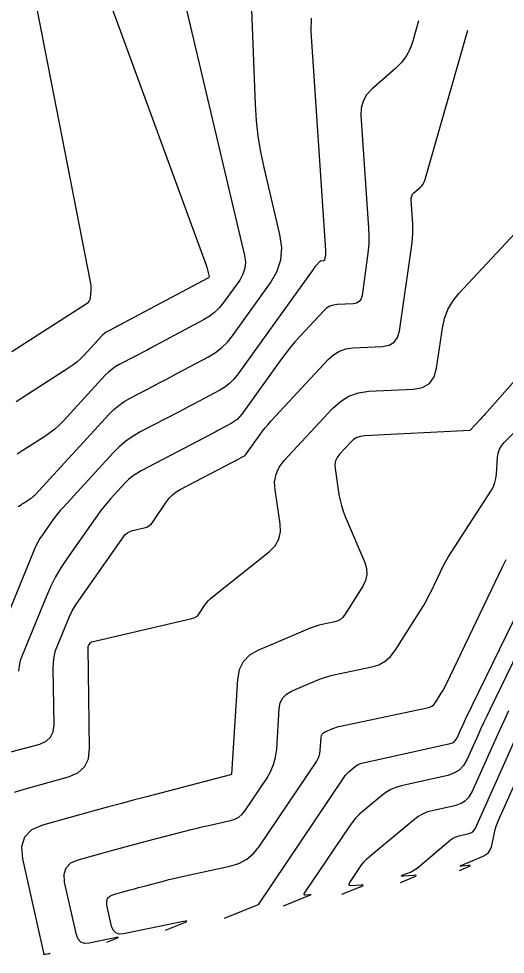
# Model space of a CAD drawing. Extents: x 1354696 to 1366163, y 660729 to 670380.
# Drawn here: x 1362591.2 to 1362655.8, y 664707.9 to 664832 of the extents above; entities that cross this region are included whole.
import ezdxf

# ---------------------------------------------------------------- set-up
doc = ezdxf.new("R2010")
doc.units = 0
doc.layers.add('R_Contours', color=7, linetype='Continuous')

msp = doc.modelspace()

# ---------------------------------------------------------------- linework, layer by layer
at = {"layer": 'R_Contours'}
for points in [[(1362591.18, 664767.28), (1362591.6, 664767.56), (1362591.7, 664767.63), (1362591.8, 664767.7), (1362591.91, 664767.77), (1362592.01, 664767.84), (1362592.81, 664768.34), (1362592.97, 664768.46), (1362593.13, 664768.58), (1362593.27, 664768.71), (1362593.41, 664768.85), (1362603.23, 664779.53), (1362603.86, 664780.16), (1362604.53, 664780.72), (1362605.25, 664781.23), (1362606.02, 664781.67), (1362609.18, 664783.32), (1362609.97, 664783.74), (1362610.75, 664784.15), (1362611.54, 664784.57), (1362612.33, 664784.99), (1362616.45, 664787.18), (1362617.36, 664787.73), (1362618.19, 664788.38), (1362618.94, 664789.11), (1362619.6, 664789.94), (1362624.65, 664796.96), (1362625.52, 664798.46), (1362626.02, 664800.03), (1362626.15, 664801.68), (1362625.92, 664803.39), (1362623.82, 664812.27), (1362623.38, 664814.35), (1362623.04, 664816.43), (1362622.81, 664818.53), (1362622.67, 664820.64), (1362621.96, 664839.03)], [(1362603.23, 664834.46), (1362616.11, 664799.34), (1362616.16, 664799.19), (1362616.21, 664799.04), (1362616.26, 664798.88), (1362616.3, 664798.72), (1362616.51, 664797.83), (1362616.51, 664797.8), (1362616.51, 664797.78), (1362616.5, 664797.76), (1362616.49, 664797.74), (1362616.43, 664797.66), (1362616.42, 664797.64), (1362616.4, 664797.62), (1362616.38, 664797.61), (1362616.36, 664797.6), (1362605.12, 664791.61), (1362604.87, 664791.48), (1362604.62, 664791.35), (1362604.37, 664791.22), (1362604.12, 664791.08), (1362603.12, 664790.56), (1362602.87, 664790.42), (1362602.64, 664790.26), (1362602.43, 664790.08), (1362602.23, 664789.88), (1362599.92, 664787.37), (1362599.46, 664786.9), (1362598.97, 664786.46), (1362598.45, 664786.05), (1362597.91, 664785.68), (1362590.91, 664781.19)], [(1362590.35, 664787.87), (1362600.34, 664794.27), (1362600.52, 664794.41), (1362600.65, 664794.58), (1362600.74, 664794.78), (1362600.78, 664795), (1362600.85, 664795.95), (1362600.86, 664796.19), (1362600.86, 664796.43), (1362600.84, 664796.66), (1362600.8, 664796.9), (1362593.62, 664833.78)], [(1362613.27, 664834.14), (1362621.21, 664800.61), (1362621.33, 664799.74), (1362621.26, 664798.91), (1362621.01, 664798.11), (1362620.57, 664797.35), (1362618.44, 664794.39), (1362617.88, 664793.69), (1362617.24, 664793.06), (1362616.54, 664792.52), (1362615.77, 664792.05), (1362608.72, 664788.3), (1362608.21, 664788.02), (1362607.69, 664787.75), (1362607.17, 664787.48), (1362606.65, 664787.2), (1362604.57, 664786.12), (1362604.06, 664785.82), (1362603.59, 664785.49), (1362603.15, 664785.12), (1362602.73, 664784.71), (1362597.19, 664778.68), (1362596.62, 664778.1), (1362596.02, 664777.56), (1362595.38, 664777.06), (1362594.71, 664776.6), (1362591.46, 664774.51), (1362591.03, 664774.24)], [(1362630.06, 664832.11), (1362630, 664830.35), (1362631.96, 664801.25), (1362631.97, 664801.12), (1362631.96, 664800.98), (1362631.96, 664800.84), (1362631.94, 664800.71), (1362631.84, 664800.03), (1362631.83, 664799.97), (1362631.79, 664799.92), (1362631.74, 664799.9), (1362631.68, 664799.88), (1362631.39, 664799.87), (1362631.32, 664799.86), (1362631.26, 664799.84), (1362631.2, 664799.8), (1362631.15, 664799.76), (1362630.72, 664799.29), (1362630.63, 664799.19), (1362630.55, 664799.09), (1362630.47, 664798.99), (1362630.39, 664798.89), (1362620.23, 664784.74), (1362619.75, 664784.14), (1362619.21, 664783.61), (1362618.61, 664783.15), (1362617.95, 664782.75), (1362615.2, 664781.28), (1362614.51, 664780.92), (1362613.82, 664780.55), (1362613.13, 664780.19), (1362612.44, 664779.83), (1362607.47, 664777.23), (1362606.44, 664776.63), (1362605.48, 664775.96), (1362604.58, 664775.2), (1362603.74, 664774.36), (1362597.13, 664767.17), (1362596.75, 664766.75), (1362596.38, 664766.31), (1362596.03, 664765.86), (1362595.7, 664765.4), (1362594.39, 664763.53), (1362594.07, 664763.05), (1362593.79, 664762.56), (1362593.53, 664762.06), (1362593.3, 664761.53), (1362586.54, 664745.03)], [(1362644.31, 664831.74), (1362643.5, 664828.94), (1362643.14, 664827.95), (1362642.66, 664827.05), (1362642.05, 664826.23), (1362641.31, 664825.49), (1362638.11, 664822.69), (1362637.42, 664821.95), (1362636.95, 664821.11), (1362636.7, 664820.18), (1362636.66, 664819.17), (1362637.66, 664804.26), (1362637.7, 664803.26), (1362637.69, 664802.25), (1362637.63, 664801.25), (1362637.51, 664800.25), (1362636.81, 664795.31), (1362636.68, 664794.85), (1362636.43, 664794.51), (1362636.08, 664794.3), (1362635.61, 664794.21), (1362633.5, 664794.1), (1362633, 664794.03), (1362632.53, 664793.87), (1362632.11, 664793.62), (1362631.73, 664793.28), (1362628.54, 664789.84), (1362627.9, 664789.13), (1362627.29, 664788.4), (1362626.69, 664787.65), (1362626.12, 664786.88), (1362620.86, 664779.55), (1362620.56, 664779.18), (1362620.22, 664778.85), (1362619.85, 664778.56), (1362619.44, 664778.31), (1362617.74, 664777.41), (1362617.31, 664777.18), (1362616.89, 664776.95), (1362616.46, 664776.73), (1362616.04, 664776.51), (1362607.5, 664772.04), (1362606.9, 664771.69), (1362606.34, 664771.3), (1362605.81, 664770.86), (1362605.32, 664770.37), (1362603.44, 664768.32), (1362602.97, 664767.8), (1362602.53, 664767.26), (1362602.1, 664766.72), (1362601.69, 664766.15), (1362597.63, 664760.35), (1362596.85, 664759.17), (1362596.14, 664757.95), (1362595.5, 664756.7), (1362594.93, 664755.41), (1362591.7, 664747.51), (1362591.46, 664746.84), (1362591.29, 664746.15), (1362591.2, 664745.45)], [(1362590.21, 664734.71), (1362594.05, 664735.77), (1362594.89, 664736.13), (1362595.48, 664736.67), (1362595.83, 664737.39), (1362595.94, 664738.3), (1362595.83, 664745.79), (1362595.85, 664746.6), (1362595.96, 664747.39), (1362596.15, 664748.17), (1362596.42, 664748.94), (1362597.66, 664751.96), (1362597.99, 664752.7), (1362598.35, 664753.43), (1362598.76, 664754.13), (1362599.21, 664754.81), (1362605.15, 664763.27), (1362605.39, 664763.57), (1362605.67, 664763.8), (1362606, 664763.98), (1362606.36, 664764.1), (1362607.89, 664764.45), (1362608.26, 664764.57), (1362608.58, 664764.75), (1362608.86, 664764.99), (1362609.09, 664765.29), (1362610.81, 664767.87), (1362611.2, 664768.38), (1362611.64, 664768.83), (1362612.13, 664769.22), (1362612.68, 664769.55), (1362619.63, 664773.18), (1362619.79, 664773.27), (1362619.96, 664773.36), (1362620.12, 664773.44), (1362620.28, 664773.53), (1362620.94, 664773.88), (1362621.1, 664773.97), (1362621.24, 664774.08), (1362621.37, 664774.21), (1362621.48, 664774.35), (1362623.27, 664776.84), (1362623.61, 664777.3), (1362623.97, 664777.75), (1362624.33, 664778.19), (1362624.72, 664778.61), (1362632.31, 664786.8), (1362633.02, 664787.44), (1362633.8, 664787.91), (1362634.67, 664788.21), (1362635.61, 664788.34), (1362639.53, 664788.54), (1362640.41, 664788.7), (1362641.07, 664789.1), (1362641.53, 664789.72), (1362641.77, 664790.58), (1362643.44, 664802.28), (1362643.51, 664802.9), (1362643.55, 664803.53), (1362643.56, 664804.15), (1362643.53, 664804.78), (1362643.32, 664807.99), (1362643.33, 664808.26), (1362643.4, 664808.5), (1362643.52, 664808.73), (1362643.7, 664808.92), (1362644.55, 664809.66), (1362644.74, 664809.86), (1362644.9, 664810.08), (1362645.03, 664810.31), (1362645.13, 664810.57), (1362650.87, 664830.5)], [(1362677.59, 664807.25), (1362653.4, 664779.87), (1362653.18, 664779.63), (1362652.96, 664779.39), (1362652.74, 664779.14), (1362652.52, 664778.9), (1362651.19, 664777.48), (1362651.19, 664777.48), (1362651.18, 664777.47), (1362651.18, 664777.46), (1362651.17, 664777.45), (1362651.17, 664777.4), (1362651.17, 664777.39), (1362651.16, 664777.39), (1362651.15, 664777.38), (1362651.14, 664777.38), (1362637.14, 664776.68), (1362636.61, 664776.6), (1362636.13, 664776.43), (1362635.69, 664776.17), (1362635.3, 664775.82), (1362633.81, 664774.22), (1362633.5, 664773.8), (1362633.3, 664773.34), (1362633.21, 664772.86), (1362633.23, 664772.33), (1362633.75, 664768.89), (1362633.89, 664768.14), (1362634.07, 664767.41), (1362634.3, 664766.68), (1362634.58, 664765.98), (1362637.16, 664759.88), (1362637.41, 664759.06), (1362637.45, 664758.26), (1362637.28, 664757.48), (1362636.91, 664756.71), (1362634.48, 664752.88), (1362634.23, 664752.56), (1362633.93, 664752.3), (1362633.59, 664752.11), (1362633.19, 664751.99), (1362631.53, 664751.64), (1362631.12, 664751.55), (1362630.71, 664751.43), (1362630.31, 664751.29), (1362629.91, 664751.14), (1362623, 664748.2), (1362621.86, 664747.55), (1362621.03, 664746.68), (1362620.49, 664745.61), (1362620.26, 664744.32), (1362619.47, 664731.78), (1362619.47, 664731.76), (1362619.47, 664731.75), (1362619.46, 664731.74), (1362619.46, 664731.73), (1362619.43, 664731.68), (1362619.42, 664731.68), (1362619.42, 664731.67), (1362619.41, 664731.67), (1362619.4, 664731.67), (1362619.37, 664731.66), (1362619.36, 664731.66), (1362619.35, 664731.66), (1362608.38, 664728.8), (1362606.63, 664728.34), (1362604.88, 664727.88), (1362603.14, 664727.41), (1362601.39, 664726.93), (1362594.42, 664725.01), (1362592.95, 664724.36), (1362592.01, 664723.4), (1362591.6, 664722.12), (1362591.73, 664720.52), (1362594.52, 664708.04), (1362594.55, 664707.94), (1362594.6, 664707.89), (1362594.68, 664707.86), (1362594.78, 664707.87), (1362595.35, 664707.98), (1362595.37, 664707.99), (1362595.38, 664707.99), (1362595.37, 664707.98), (1362595.35, 664707.97), (1362595.15, 664707.88)], [(1362590.68, 664729.37), (1362591.97, 664729.79), (1362597.86, 664731.42), (1362599.1, 664731.95), (1362599.98, 664732.75), (1362600.5, 664733.82), (1362600.65, 664735.16), (1362600.45, 664748.61), (1362600.45, 664748.64), (1362600.46, 664748.67), (1362600.47, 664748.7), (1362600.48, 664748.73), (1362600.52, 664748.85), (1362600.54, 664748.88), (1362600.55, 664748.91), (1362600.57, 664748.93), (1362600.58, 664748.96), (1362600.76, 664749.21), (1362600.8, 664749.26), (1362600.84, 664749.29), (1362600.89, 664749.32), (1362600.95, 664749.34), (1362614.23, 664752.43), (1362614.54, 664752.53), (1362614.82, 664752.69), (1362615.06, 664752.89), (1362615.26, 664753.15), (1362616.01, 664754.27), (1362616.21, 664754.55), (1362616.43, 664754.8), (1362616.66, 664755.04), (1362616.92, 664755.26), (1362624.51, 664761.33), (1362625.27, 664762.09), (1362625.76, 664762.95), (1362625.98, 664763.92), (1362625.95, 664764.99), (1362625.27, 664769.49), (1362625.21, 664770.57), (1362625.4, 664771.59), (1362625.82, 664772.53), (1362626.47, 664773.4), (1362632.89, 664780.32), (1362633.93, 664781.25), (1362635.07, 664781.94), (1362636.34, 664782.38), (1362637.72, 664782.58), (1362643.65, 664782.87), (1362644.85, 664783.1), (1362645.75, 664783.64), (1362646.38, 664784.49), (1362646.71, 664785.66), (1362647.47, 664790.97), (1362647.75, 664792.25), (1362648.21, 664793.45), (1362648.85, 664794.56), (1362649.67, 664795.58), (1362657.13, 664803.58)], [(1362602.94, 664709.47), (1362604.25, 664710), (1362604.41, 664710.08), (1362604.46, 664710.11), (1362604.4, 664710.12), (1362604.22, 664710.09), (1362600.58, 664709.35), (1362599.96, 664709.31), (1362599.48, 664709.48), (1362599.13, 664709.86), (1362598.91, 664710.43), (1362597.34, 664717.44), (1362597.26, 664718.5), (1362597.53, 664719.35), (1362598.15, 664719.98), (1362599.12, 664720.4), (1362603.72, 664721.67), (1362604.87, 664721.98), (1362606.02, 664722.3), (1362607.17, 664722.6), (1362608.32, 664722.9), (1362614.32, 664724.46), (1362614.94, 664724.62), (1362615.57, 664724.78), (1362616.19, 664724.92), (1362616.82, 664725.06), (1362619.34, 664725.61), (1362619.93, 664725.79), (1362620.46, 664726.08), (1362620.92, 664726.46), (1362621.31, 664726.95), (1362624.16, 664731.18), (1362624.68, 664732.09), (1362625.08, 664733.04), (1362625.34, 664734.03), (1362625.48, 664735.07), (1362625.81, 664740.47), (1362625.96, 664741.24), (1362626.28, 664741.89), (1362626.78, 664742.4), (1362627.45, 664742.79), (1362630.53, 664744.1), (1362631.3, 664744.4), (1362632.09, 664744.67), (1362632.89, 664744.9), (1362633.7, 664745.09), (1362638.09, 664746.01), (1362639.04, 664746.3), (1362639.87, 664746.76), (1362640.59, 664747.38), (1362641.2, 664748.16), (1362644.57, 664753.49), (1362644.95, 664754.11), (1362645.31, 664754.74), (1362645.65, 664755.38), (1362645.97, 664756.03), (1362647.22, 664758.64), (1362647.55, 664759.29), (1362647.89, 664759.93), (1362648.25, 664760.56), (1362648.64, 664761.17), (1362653.97, 664769.48), (1362654.24, 664769.97), (1362654.44, 664770.48), (1362654.58, 664771.02), (1362654.65, 664771.57), (1362654.79, 664773.84), (1362654.87, 664774.39), (1362655.05, 664774.89), (1362655.31, 664775.36), (1362655.66, 664775.78), (1362657.75, 664777.88)], [(1362610.74, 664711.06), (1362613.15, 664712.04), (1362613.45, 664712.17), (1362613.54, 664712.24), (1362613.42, 664712.25), (1362613.1, 664712.2), (1362605.16, 664710.59), (1362604.58, 664710.55), (1362604.12, 664710.71), (1362603.78, 664711.07), (1362603.58, 664711.61), (1362602.96, 664714.37), (1362602.92, 664714.88), (1362603.05, 664715.29), (1362603.35, 664715.59), (1362603.82, 664715.8), (1362606.04, 664716.41), (1362606.6, 664716.56), (1362607.15, 664716.71), (1362607.71, 664716.86), (1362608.27, 664717.01), (1362610.61, 664717.62), (1362611.19, 664717.77), (1362611.77, 664717.91), (1362612.35, 664718.04), (1362612.93, 664718.17), (1362619.27, 664719.55), (1362620.46, 664719.92), (1362621.51, 664720.48), (1362622.42, 664721.25), (1362623.2, 664722.21), (1362630.79, 664733.51), (1362630.98, 664733.84), (1362631.12, 664734.17), (1362631.22, 664734.53), (1362631.26, 664734.9), (1362631.37, 664736.62), (1362631.42, 664736.88), (1362631.52, 664737.09), (1362631.69, 664737.26), (1362631.91, 664737.39), (1362632.93, 664737.82), (1362633.18, 664737.92), (1362633.44, 664738.01), (1362633.7, 664738.08), (1362633.97, 664738.14), (1362645.47, 664740.55), (1362645.8, 664740.65), (1362646.09, 664740.81), (1362646.34, 664741.03), (1362646.55, 664741.3), (1362647.32, 664742.51), (1362647.51, 664742.82), (1362647.69, 664743.13), (1362647.85, 664743.45), (1362648.01, 664743.77), (1362655.5, 664759.39), (1362655.71, 664759.82), (1362655.94, 664760.24)], [(1362618.54, 664712.65), (1362623.14, 664714.52), (1362623.14, 664714.52), (1362623.14, 664714.52), (1362623.14, 664714.52), (1362623.14, 664714.52), (1362623.12, 664714.52), (1362623.11, 664714.52), (1362623.11, 664714.52), (1362623.11, 664714.53), (1362623.11, 664714.53), (1362634.42, 664731.36), (1362634.57, 664731.57), (1362634.73, 664731.76), (1362634.91, 664731.94), (1362635.09, 664732.11), (1362635.88, 664732.77), (1362636.08, 664732.92), (1362636.3, 664733.04), (1362636.53, 664733.14), (1362636.77, 664733.21), (1362648.5, 664735.84), (1362648.8, 664735.94), (1362649.06, 664736.1), (1362649.27, 664736.32), (1362649.43, 664736.6), (1362649.98, 664737.83), (1362650.12, 664738.14), (1362650.27, 664738.45), (1362650.41, 664738.75), (1362650.56, 664739.06), (1362659.6, 664757.64)], [(1362659.78, 664752.69), (1362653.75, 664740.3), (1362653.36, 664739.48), (1362652.97, 664738.65), (1362652.59, 664737.83), (1362652.21, 664736.99), (1362650.71, 664733.66), (1362650.28, 664732.91), (1362649.71, 664732.31), (1362649.01, 664731.88), (1362648.19, 664731.6), (1362642.01, 664730.21), (1362641.29, 664730), (1362640.61, 664729.72), (1362639.97, 664729.35), (1362639.37, 664728.91), (1362637.04, 664726.96), (1362636.48, 664726.46), (1362635.96, 664725.92), (1362635.48, 664725.35), (1362635.04, 664724.74), (1362629.15, 664715.97), (1362629.09, 664715.86), (1362629.1, 664715.79), (1362629.16, 664715.75), (1362629.29, 664715.74), (1362629.9, 664715.79), (1362630.01, 664715.79), (1362630.06, 664715.78), (1362630.03, 664715.74), (1362629.92, 664715.69), (1362626.33, 664714.23)], [(1362634.13, 664715.82), (1362636.7, 664716.87), (1362636.91, 664716.97), (1362636.97, 664717.03), (1362636.89, 664717.06), (1362636.66, 664717.05), (1362635.45, 664716.96), (1362635.21, 664716.97), (1362635.09, 664717.05), (1362635.08, 664717.2), (1362635.19, 664717.41), (1362636.51, 664719.38), (1362636.8, 664719.78), (1362637.11, 664720.15), (1362637.45, 664720.51), (1362637.82, 664720.84), (1362643.61, 664725.68), (1362644.22, 664726.13), (1362644.87, 664726.5), (1362645.56, 664726.79), (1362646.29, 664727), (1362649.28, 664727.67), (1362649.98, 664727.91), (1362650.56, 664728.27), (1362651.04, 664728.77), (1362651.41, 664729.41), (1362654.43, 664736.15), (1362655.05, 664737.51), (1362655.67, 664738.86), (1362656.31, 664740.21)], [(1362649.73, 664718.99), (1362650.97, 664719.5), (1362651.12, 664719.57), (1362651.17, 664719.62), (1362651.11, 664719.64), (1362650.94, 664719.64), (1362650.06, 664719.57), (1362649.89, 664719.56), (1362649.83, 664719.58), (1362649.87, 664719.63), (1362650.03, 664719.7), (1362652.9, 664720.87), (1362653.29, 664721.09), (1362653.6, 664721.37), (1362653.82, 664721.72), (1362653.97, 664722.14), (1362654.38, 664723.97), (1362654.49, 664724.42), (1362654.63, 664724.87), (1362654.78, 664725.31), (1362654.96, 664725.74), (1362660.59, 664738.28)], [(1362641.93, 664717.41), (1362643.73, 664718.14), (1362643.95, 664718.24), (1362644.01, 664718.31), (1362643.93, 664718.34), (1362643.68, 664718.33), (1362642.29, 664718.23), (1362642.09, 664718.22), (1362642.02, 664718.25), (1362642.07, 664718.3), (1362642.25, 664718.39), (1362643.22, 664718.78), (1362643.46, 664718.89), (1362643.68, 664719.01), (1362643.9, 664719.15), (1362644.11, 664719.31), (1362648.55, 664723.03), (1362648.81, 664723.22), (1362649.08, 664723.38), (1362649.37, 664723.5), (1362649.68, 664723.59), (1362650.96, 664723.87), (1362651.25, 664723.97), (1362651.5, 664724.13), (1362651.7, 664724.34), (1362651.86, 664724.61), (1362657.44, 664737.06)]]:
    msp.add_lwpolyline(points, dxfattribs=at)

doc.saveas('drawing.dxf')
